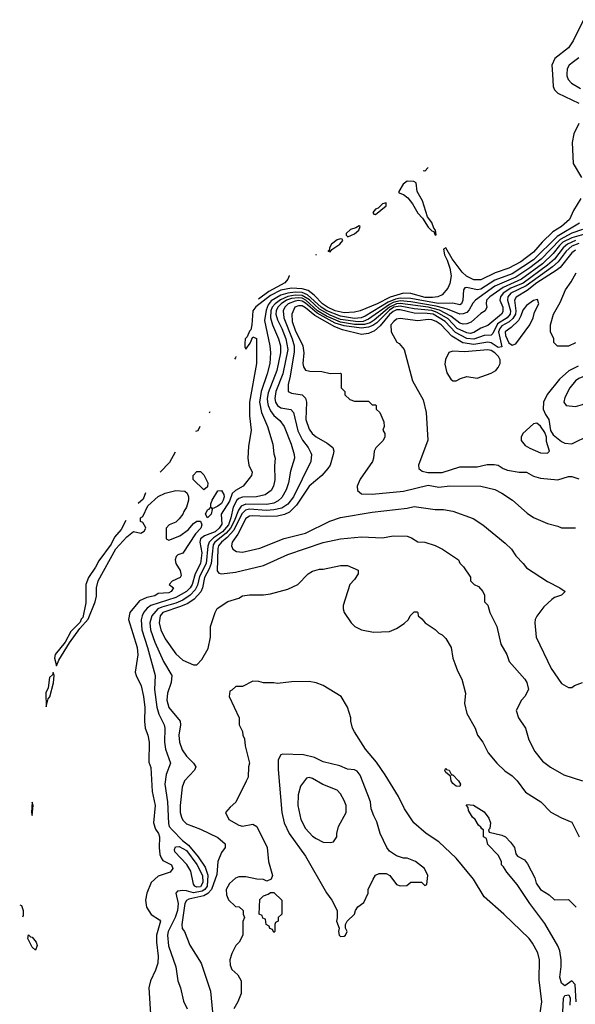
# Model space of a CAD drawing. Header units: inches. Extents: x 2348341 to 2479810, y 460419 to 613669.
# Tile 318 of 656: x 2352019 to 2355189, y 584696 to 590310. Entities that reach past the tile are written whole.
import ezdxf

# ---------------------------------------------------------------- set-up
doc = ezdxf.new("R2010")
doc.units = ezdxf.units.IN
doc.header["$MEASUREMENT"] = 0
doc.layers.add('C3558', color=7, linetype='Continuous')
doc.layers.add('C3559', color=7, linetype='Continuous')

msp = doc.modelspace()

# ---------------------------------------------------------------- linework, layer by layer
at = {"layer": 'C3558', "color": 2}
for points, elevation in [([(2355059, 590000), (2355064, 589930), (2355070.5, 589910.5), (2355090.4, 589890.4), (2355210, 589834)], 78), ([(2355140.9, 590000), (2355140.5, 589990), (2355148.6, 589968.6), (2355167.4, 589947.4), (2355218.2, 589918.2)], 82), ([(2355210, 589719), (2355180.9, 589659.1), (2355172.2, 589610), (2355177.1, 589490), (2355224.9, 589410)], 78), ([(2354350.4, 589467.3), (2354330, 589446.8)], 74), ([(2354330, 589446.8), (2354321.3, 589448.2)], 74), ([(2355220.5, 589290), (2355178.8, 589221.2), (2355155.5, 589170), (2355110.4, 589130), (2355060.4, 589099.6), (2354999.4, 589040.6), (2354950, 588985.1), (2354878.7, 588930), (2354810, 588892.8), (2354732.8, 588867.2), (2354650, 588827.1), (2354610, 588825.7), (2354567.6, 588847.6), (2354543.5, 588870), (2354486.8, 588946.8), (2354450, 589008.7), (2354438, 589002), (2354443, 588970), (2354459, 588939), (2354473.7, 588893.7), (2354480.3, 588850), (2354473.5, 588806.5), (2354461.7, 588778.3), (2354430, 588742), (2354404.7, 588730), (2354374.5, 588725.5), (2354333.2, 588726.8), (2354250, 588748.2), (2354210, 588751.1), (2354133.1, 588726.9), (2354059.3, 588690), (2353961, 588650), (2353930, 588642.6), (2353870, 588638.9), (2353819.6, 588650), (2353775.4, 588670), (2353747.2, 588690), (2353699.8, 588739.8), (2353665, 588765), (2353630, 588776.2), (2353570, 588779), (2353510, 588766.9), (2353450, 588737.4), (2353366.5, 588673.5), (2353349.2, 588650), (2353344.3, 588570), (2353337.8, 588542.2), (2353330, 588533.6), (2353317.8, 588502.2), (2353306.5, 588490), (2353303.9, 588463.9), (2353304.2, 588444.2), (2353310, 588431), (2353334, 588466), (2353350, 588501), (2353370, 588492), (2353370.4, 588350), (2353330.4, 588130), (2353330.4, 588050.4), (2353339.1, 587970), (2353324.5, 587875.5), (2353320.7, 587810), (2353327.3, 587770), (2353344.7, 587730), (2353341, 587710), (2353294.8, 587650), (2353250, 587624.7), (2353232.1, 587607.9), (2353215.7, 587564.3), (2353167.8, 587490), (2353173.4, 587433.4), (2353157.4, 587410), (2353133.7, 587390), (2353072.7, 587367.3), (2353050.5, 587350), (2353047, 587330), (2353057.5, 587270), (2353050.2, 587210), (2353020.2, 587150), (2353004.1, 587090), (2352992, 587070), (2352970, 587048.9), (2352910, 587015), (2352768.2, 586970), (2352746.5, 586953.5), (2352728.3, 586931.7), (2352717.4, 586910), (2352712.7, 586887.3), (2352716.1, 586830), (2352748.9, 586730), (2352792.7, 586570), (2352788.7, 586490), (2352801.1, 586390), (2352812.2, 586350), (2352843, 586290), (2352848, 586270), (2352846, 586190), (2352850.4, 586150.4), (2352879.1, 586070), (2352854.2, 586005.8), (2352846.7, 585950), (2352863.1, 585850), (2352867.3, 585727.3), (2352872.4, 585710), (2352888.2, 585690), (2352948.4, 585630), (2352982.9, 585602.9), (2353036.8, 585536.8), (2353077.3, 585477.3), (2353092.5, 585432.5), (2353088, 585370), (2353075.4, 585350), (2353060.2, 585339.8), (2353010.6, 585330.6), (2352970, 585343.5), (2352950, 585344.2), (2352919.6, 585340.4), (2352910.8, 585330), (2352922.6, 585270), (2352918.9, 585230), (2352907.1, 585190), (2352867, 585110), (2352863.1, 585090), (2352868.7, 585028.7), (2352910.8, 584910), (2352921, 584830), (2352936, 584790), (2352954.4, 584714.4), (2352974, 584670)], 78), ([(2355214, 589150), (2355085.9, 589074.1), (2354950, 588941.1), (2354830, 588861.5), (2354730, 588824.8), (2354650, 588773.5), (2354629.8, 588769.8), (2354570, 588783.7), (2354559.8, 588780.2), (2354550.5, 588769.5), (2354548.2, 588710), (2354539.1, 588690), (2354530, 588683.6), (2354490, 588693.6), (2354407.8, 588692.2), (2354250, 588720.7), (2354190, 588722.5), (2354163.1, 588716.9), (2354121.1, 588698.9), (2353990, 588619.4), (2353967.7, 588610), (2353930, 588606.5), (2353850, 588618.7), (2353770.8, 588650), (2353739.5, 588670), (2353660.4, 588740.4), (2353630, 588753.5), (2353590, 588756.4), (2353548.7, 588751.4), (2353510, 588738.5), (2353453.1, 588706.9), (2353436.7, 588683.3), (2353425.6, 588654.4), (2353415.3, 588595.3), (2353446.7, 588450), (2353450.3, 588410), (2353447, 588350), (2353431.7, 588290), (2353396.1, 588190), (2353387.9, 588130), (2353399.6, 588070), (2353432.7, 587990), (2353464, 587890), (2353470, 587834), (2353477.3, 587810), (2353473.2, 587766.8), (2353474.6, 587685.4), (2353468, 587650), (2353454.7, 587625.3), (2353419.2, 587600.8), (2353370.2, 587589.8), (2353290, 587587.6), (2353270, 587579.8), (2353258.9, 587570), (2353237.6, 587530), (2353224.7, 587470), (2353210, 587429.8), (2353177.1, 587390), (2353125, 587355), (2353099.7, 587330), (2353092.6, 587307.4), (2353082.5, 587210), (2353045.2, 587134.8), (2353034.1, 587085.9), (2353020.7, 587059.3), (2352991.7, 587028.3), (2352950, 587000.7), (2352910, 586982.5), (2352830, 586960.9), (2352807.6, 586950), (2352774, 586910), (2352760.9, 586870), (2352765.2, 586830), (2352790, 586760.7), (2352840.4, 586650), (2352887.7, 586570), (2352883, 586530), (2352861.6, 586470), (2352859.5, 586430), (2352870, 586387.3), (2352934, 586310), (2352937.3, 586290), (2352926.4, 586230), (2352930.6, 586190), (2352946.9, 586146.9), (2352970, 586111), (2353011, 586070), (2353024.7, 586050), (2353016, 586030), (2352958.8, 585970), (2352945.5, 585934.5), (2352935.5, 585830), (2352935.5, 585790), (2352942.8, 585762.8), (2352950, 585746), (2352970, 585724.9), (2353050, 585694.9), (2353150, 585647.3), (2353191, 585610), (2353191, 585590), (2353170, 585562), (2353150.4, 585510), (2353143.4, 585436.6), (2353114, 585350), (2353092.8, 585327.2), (2353070, 585314.6), (2352984.8, 585295.2), (2352970, 585287.3), (2352960.8, 585270), (2352944.9, 585150), (2352947, 585127), (2352958.8, 585110), (2352990, 585032), (2353054.8, 584930), (2353107.3, 584770), (2353133.4, 584510)], 82), ([(2355230, 589114), (2355170, 589093.6), (2355102.8, 589057.2), (2354994.9, 588945.1), (2354930, 588895.2), (2354850, 588841), (2354729.6, 588790.4), (2354619.1, 588710), (2354605.5, 588694.5), (2354584.5, 588655.5), (2354570, 588641.1), (2354550, 588632.1), (2354530, 588630.8), (2354459.7, 588659.7), (2354395.8, 588675.8), (2354250, 588701.8), (2354190, 588706.1), (2354150, 588697.3), (2354130, 588686.9), (2354010, 588601.8), (2353979.3, 588590), (2353950, 588586.6), (2353850, 588601.1), (2353790, 588624.9), (2353730, 588658.6), (2353671.9, 588711.9), (2353630, 588737), (2353590, 588739.3), (2353548.2, 588731.8), (2353507, 588713), (2353476, 588690), (2353460.5, 588670), (2353452.9, 588650), (2353450.2, 588610), (2353461.8, 588570), (2353496.1, 588490), (2353506.5, 588450), (2353507.8, 588410), (2353486, 588310), (2353437.5, 588182.5), (2353431.3, 588150), (2353432.3, 588130), (2353436.1, 588110), (2353450, 588079.3), (2353470, 588052.7), (2353504.2, 588024.2), (2353528.2, 587990), (2353568.2, 587890), (2353586, 587830), (2353588, 587810), (2353563.9, 587736.1), (2353553.7, 587670), (2353540.3, 587630), (2353515.1, 587584.9), (2353494, 587566), (2353470, 587554), (2353430, 587545), (2353310, 587547.3), (2353283, 587537), (2353266.8, 587513.2), (2353243.6, 587450), (2353222.6, 587410), (2353197.7, 587382.3), (2353131.8, 587330), (2353124, 587316), (2353111.4, 587208.6), (2353101, 587179), (2353073.2, 587130), (2353062.3, 587070), (2353053.2, 587046.8), (2353015, 587005), (2352978.5, 586981.5), (2352936.8, 586963.2), (2352835.3, 586930), (2352821.5, 586910), (2352815.3, 586870), (2352824.9, 586830), (2352850, 586778.8), (2352910, 586694.8), (2352950, 586658.8), (2353010, 586631.3), (2353030, 586632), (2353059, 586661), (2353094.6, 586725.4), (2353108.7, 586790), (2353108.7, 586850), (2353134, 586930), (2353146.6, 586953.4), (2353206.8, 586993.2), (2353269.1, 587010.9), (2353290, 587024.7), (2353330, 587031), (2353410, 587031), (2353450, 587036), (2353550, 587062), (2353606, 587090), (2353666, 587150), (2353690, 587164.7), (2353730, 587176), (2353750, 587176), (2353850, 587198), (2353890, 587198), (2353950, 587172), (2353951.3, 587150), (2353930, 587118), (2353902, 587090), (2353864.7, 586970), (2353864.7, 586950), (2353871, 586930), (2353910, 586871.3), (2353931.3, 586850), (2353970, 586830.8), (2354038, 586818), (2354130, 586821), (2354170, 586838), (2354213.6, 586866.4), (2354238, 586890), (2354248, 586910), (2354270, 586934), (2354287.3, 586932.7), (2354291.3, 586930), (2354292, 586910), (2354314.4, 586894.4), (2354332, 586870), (2354390, 586832), (2354410, 586812), (2354430, 586802), (2354450, 586782), (2354482, 586730), (2354491.3, 586670), (2354502, 586638), (2354516.9, 586596.9), (2354542, 586550), (2354562, 586470), (2354558, 586410), (2354570, 586354), (2354618, 586270), (2354632, 586230), (2354662, 586190), (2354692, 586130), (2354742, 586070), (2354787.1, 586027.1), (2354830, 585998), (2354858, 585970), (2354904.9, 585904.9), (2354992, 585850), (2355050, 585792), (2355110, 585758), (2355170, 585734), (2355211.1, 585651.1)], 86), ([(2355290, 589099.8), (2355170, 589067), (2355119.1, 589040.9), (2355098.4, 589021.6), (2355063.7, 588976.3), (2355001.6, 588918.4), (2354882, 588830), (2354777, 588783), (2354700.9, 588730), (2354683.1, 588710), (2354680.4, 588690), (2354684, 588670), (2354676, 588650), (2354650, 588634.5), (2354594.4, 588585.6), (2354570, 588575.6), (2354550, 588574.3), (2354530, 588579.8), (2354480.1, 588620.1), (2354413.6, 588653.6), (2354350.2, 588670.2), (2354190, 588692), (2354170, 588689.9), (2354128.9, 588671.1), (2354042.5, 588597.5), (2354018, 588582), (2353987.2, 588572.8), (2353930, 588571.5), (2353850, 588585.1), (2353770, 588620.3), (2353718.8, 588650), (2353651.6, 588710), (2353630, 588721.3), (2353610, 588724.7), (2353570, 588719.5), (2353541.8, 588710), (2353511.1, 588690), (2353491.1, 588670), (2353482.7, 588650), (2353481.5, 588630), (2353490, 588598), (2353515, 588550), (2353538.4, 588490), (2353548.4, 588430), (2353520.2, 588290), (2353481.3, 588190), (2353474, 588150), (2353478.9, 588130), (2353490.5, 588110), (2353510, 588097), (2353566.7, 588086.7), (2353581.6, 588070), (2353605.9, 587965.9), (2353632.7, 587912.7), (2353665.5, 587870), (2353681.1, 587841.1), (2353684.9, 587830), (2353680.5, 587790), (2353580.9, 587590), (2353550, 587547.1), (2353514.8, 587525.2), (2353470, 587514.8), (2353427.9, 587512.1), (2353330, 587518.4), (2353306.9, 587513.1), (2353287.2, 587492.8), (2353240.6, 587399.4), (2353202.5, 587357.5), (2353170.2, 587330), (2353153.8, 587310), (2353150, 587294), (2353146.4, 587166.4), (2353154.8, 587154.8), (2353170, 587150.8), (2353250, 587159.1), (2353410, 587198), (2353550, 587260.7), (2353750, 587328), (2353850, 587350.5), (2353970, 587360.7), (2354090, 587354.8), (2354150, 587366), (2354230, 587364.7), (2354255.3, 587355.3), (2354290, 587332), (2354331.1, 587331.1), (2354390, 587311.3), (2354430.9, 587290.9), (2354522, 587230), (2354531.1, 587211.1), (2354550.9, 587190.9), (2354591, 587131), (2354592, 587110), (2354612, 587090), (2354637.3, 587077.3), (2354662, 587050), (2354671.6, 587028.4), (2354672, 586990), (2354690.9, 586970.9), (2354702, 586930), (2354742, 586850), (2354764.7, 586750), (2354798, 586690), (2354811.1, 586651.1), (2354902, 586550), (2354912, 586530), (2354922, 586490), (2354902, 586450), (2354882, 586430), (2354852, 586370), (2354864.7, 586330), (2354904.7, 586270), (2354923.5, 586203.5), (2354958, 586138), (2355002.5, 586082.5), (2355047.9, 586047.9), (2355124.5, 586004.5), (2355230.7, 585970.7)], 90), ([(2355190, 589051), (2355143.9, 589030), (2355121, 589010), (2355070, 588944.1), (2355031.3, 588910), (2354892.1, 588807.9), (2354821.1, 588778.9), (2354777.6, 588750), (2354762.8, 588730), (2354759.5, 588710), (2354775.8, 588670), (2354775.9, 588644.1), (2354768.5, 588630), (2354690, 588566.3), (2354650, 588551.2), (2354610, 588526.2), (2354590, 588521.4), (2354570, 588524.4), (2354516, 588550), (2354464, 588604), (2354400.3, 588640.3), (2354370, 588651.4), (2354270, 588661.2), (2354190, 588676.6), (2354154.7, 588670), (2354130, 588654.4), (2354057.8, 588582.2), (2354034.6, 588565.4), (2354010, 588555.8), (2353970, 588551.4), (2353870, 588563.7), (2353820.1, 588580.1), (2353715.7, 588635.7), (2353650, 588692.7), (2353630, 588704.1), (2353610, 588708.1), (2353590, 588705.5), (2353551.6, 588690), (2353531.4, 588670), (2353523.2, 588650), (2353526, 588610), (2353573.8, 588490), (2353585.2, 588450), (2353584.6, 588415.4), (2353563.2, 588276.8), (2353550.4, 588230), (2353550.7, 588190.7), (2353570, 588180.7), (2353630, 588170.6), (2353650, 588151), (2353654.9, 588130), (2353652.4, 588030), (2353670, 587974.8), (2353688, 587950), (2353710, 587930.6), (2353774.4, 587894.4), (2353806, 587870), (2353810.7, 587850), (2353807.3, 587830), (2353791, 587770), (2353778, 587750), (2353742.8, 587710), (2353670, 587649.6), (2353597.7, 587542.3), (2353559, 587501), (2353530, 587487.6), (2353490, 587478.5), (2353430, 587476.4), (2353350, 587481.1), (2353330, 587478.9), (2353310, 587465.1), (2353264.5, 587375.5), (2353230.7, 587330), (2353227.7, 587310), (2353236, 587290), (2353256.8, 587276.8), (2353290, 587274), (2353390, 587296.3), (2353527.7, 587352.3), (2353650, 587383), (2353788.7, 587450), (2353850, 587470.6), (2354030, 587502), (2354230, 587525.5), (2354270, 587534), (2354390, 587517.3), (2354438, 587518), (2354490, 587506.8), (2354606.4, 587466.4), (2354662, 587430), (2354790, 587324.7), (2354824.7, 587290), (2354850, 587252), (2354892, 587210), (2354910, 587184.7), (2355030, 587106), (2355102, 587070), (2355132, 587050), (2355110, 587028.7), (2355070, 587015.3), (2355055.3, 587004.7), (2355010, 586962), (2354970, 586908), (2354961, 586890), (2354958, 586870), (2354966, 586790), (2355050.8, 586610), (2355110, 586524.7), (2355150, 586502), (2355170, 586502), (2355185.6, 586514.4), (2355230, 586531.3)], 94), ([(2355210, 589033.8), (2355170, 589018.4), (2355137.5, 588990), (2355091, 588929), (2355059.9, 588900.1), (2354908.4, 588791.6), (2354821.5, 588750), (2354804.5, 588730), (2354802.3, 588710), (2354820.2, 588650), (2354817.7, 588630), (2354801.3, 588610), (2354744.6, 588575.4), (2354719, 588521), (2354710, 588511.2), (2354670, 588508.8), (2354610, 588487.7), (2354570, 588492.1), (2354505.4, 588525.4), (2354446.6, 588590), (2354377.4, 588630), (2354344.5, 588635.5), (2354270, 588636.3), (2354190, 588656.4), (2354170, 588655.4), (2354150, 588646.2), (2354130, 588628.7), (2354076.3, 588563.7), (2354044.1, 588535.9), (2354010, 588519.7), (2353970, 588515.8), (2353860.7, 588540.7), (2353817.8, 588557.8), (2353703.4, 588623.4), (2353650, 588667.8), (2353630, 588678.5), (2353610, 588679.2), (2353588.5, 588670), (2353571.8, 588630), (2353573.8, 588590), (2353590, 588540.5), (2353634, 588450), (2353640.4, 588410), (2353634.8, 588350), (2353638.8, 588330), (2353650, 588311.3), (2353674.6, 588305.4), (2353743.6, 588303.6), (2353790, 588292), (2353850, 588294), (2353854, 588290), (2353854, 588210), (2353874, 588190), (2353874, 588170), (2353903.6, 588143.6), (2353930, 588134), (2354010, 588134), (2354030, 588114), (2354050, 588114), (2354054, 588110), (2354054, 588090), (2354074, 588070), (2354096.9, 588016.9), (2354098, 587990), (2354092, 587970), (2354102, 587950), (2354102, 587930), (2354091.1, 587908.9), (2354051.1, 587868.9), (2354042, 587850), (2354038, 587810), (2354031.3, 587790), (2353961, 587690), (2353944.7, 587650), (2353946, 587626), (2353970, 587606.8), (2354030, 587604.9), (2354210, 587621.6), (2354350, 587655.5), (2354410, 587644.9), (2354472.8, 587652.8), (2354650.6, 587650.6), (2354730, 587631), (2354770, 587611), (2354830.6, 587570.6), (2354915.3, 587495.3), (2354950.9, 587470.9), (2355030, 587438), (2355090, 587422), (2355110, 587412), (2355190, 587412)], 98), ([(2353712, 588971.6), (2353710, 588968.9), (2353707.3, 588967.9)], 74), ([(2355190, 588995.1), (2355170, 588979.7), (2355102.6, 588897.4), (2355080.5, 588879.5), (2354970.3, 588810), (2354915, 588765), (2354852.3, 588727.7), (2354843.2, 588710), (2354850.2, 588650.2), (2354847.4, 588630), (2354833.6, 588606.4), (2354812.8, 588587.2), (2354770, 588563.8), (2354759, 588550), (2354751.6, 588530), (2354770, 588445.2), (2354750, 588441.1), (2354710, 588467.9), (2354690, 588471.7), (2354610, 588458.7), (2354547.8, 588467.8), (2354485.5, 588505.5), (2354424.2, 588570), (2354395.1, 588590), (2354370, 588599.2), (2354350, 588601.1), (2354290, 588592.6), (2354190, 588606.6), (2354170, 588602.7), (2354154.8, 588590), (2354137.3, 588570), (2354138, 588530), (2354171.6, 588471.6), (2354183.6, 588463.6), (2354212, 588430), (2354261, 588250), (2354322, 588142), (2354338.8, 588070), (2354347.3, 587912.7), (2354294.8, 587770), (2354296, 587750), (2354315.5, 587735.5), (2354347.1, 587727.1), (2354430, 587728.5), (2354530, 587761), (2354630, 587761), (2354686.3, 587773.7), (2354725.6, 587774.4), (2354750, 587770.7), (2354778, 587750), (2354802, 587742), (2354870, 587730.6), (2354910.5, 587730.5), (2354950, 587706.8), (2354990, 587696), (2355090, 587686), (2355150, 587704.7), (2355170, 587704.7), (2355210, 587691)], 102), ([(2353556.8, 588850.6), (2353556.9, 588850), (2353548.9, 588830), (2353531.8, 588810), (2353440.1, 588759.9), (2353380.9, 588715.9)], 74), ([(2355190, 588468), (2355150, 588448.7), (2355088.4, 588448.4), (2355066, 588470), (2355066, 588490), (2355048, 588530), (2355048.7, 588570), (2355065.2, 588630), (2355102.7, 588697.3), (2355133.2, 588770), (2355165.6, 588814.4), (2355193.8, 588866.2)], 102), ([(2353251.5, 588389.2), (2353250, 588382), (2353245.5, 588375.1)], 74), ([(2355204.8, 588335.2), (2355152.9, 588307.1), (2355099.9, 588260.1), (2355028.1, 588171.9), (2355007.3, 588130), (2355005.5, 588090), (2355019, 588059), (2355039.1, 588030), (2355047.9, 587967.9), (2355063.4, 587943.4), (2355110, 587904), (2355130, 587894.8), (2355170, 587891), (2355270, 587941)], 106), ([(2353104, 588073.3), (2353102.8, 588070), (2353100.3, 588067.2)], 74), ([(2353047.2, 587989.5), (2353035.1, 587964.9), (2353021.4, 587962.1)], 74), ([(2352905.6, 587844.9), (2352874.5, 587785.5), (2352819.7, 587730.3)], 74), ([(2352623.8, 587453.5), (2352597.2, 587402.8), (2352560.9, 587359.1), (2352540.8, 587319.2), (2352470, 587224.5), (2352451.4, 587188.6), (2352411.7, 587130), (2352396.9, 587090), (2352395.6, 586984.4), (2352379.5, 586900.5), (2352370, 586892.3), (2352364.7, 586875.3), (2352310, 586822), (2352278.7, 586761.3), (2352222.4, 586690), (2352217.3, 586670), (2352230, 586624.7), (2352242, 586658), (2352304.1, 586755.9), (2352361.5, 586838.5), (2352410, 586892), (2352449.3, 586990), (2352456.5, 587023.5), (2352458, 587070), (2352467.3, 587110), (2352567.7, 587292.3), (2352630, 587361), (2352669.1, 587390.9), (2352710, 587382), (2352730, 587394), (2352738, 587410), (2352736.4, 587416.4), (2352722, 587442), (2352708.4, 587448.4), (2352708.7, 587468.7), (2352722, 587478), (2352750, 587538), (2352810, 587591), (2352850, 587611), (2352910, 587626), (2352962, 587622), (2352974, 587610), (2352982, 587590), (2352982, 587570), (2352971, 587530), (2352954.8, 587505.2), (2352950.8, 587490), (2352930, 587464), (2352910, 587445.2), (2352871.3, 587428.7), (2352854, 587410), (2352854, 587350), (2352870, 587342), (2352933.4, 587366.6), (2352979.8, 587400.2), (2353010, 587438), (2353029.7, 587450.3), (2353050.5, 587450.5), (2353059.3, 587430), (2353053.4, 587410), (2353021.8, 587378.2), (2352950, 587268), (2352921, 587259), (2352911.1, 587248.9), (2352906, 587230), (2352910.8, 587210), (2352934.8, 587170), (2352939.8, 587140.2), (2352934, 587130), (2352890, 587108), (2352872, 587090), (2352896, 587070), (2352884, 587050), (2352870, 587042.4), (2352810, 587037.2), (2352790, 587024.2), (2352745.1, 587014.9), (2352703.1, 586996.9), (2352648, 586930), (2352639.1, 586890), (2352690.3, 586730), (2352692.5, 586687.5), (2352677.3, 586590), (2352682.8, 586570), (2352712.2, 586512.2), (2352726, 586450), (2352732.5, 586387.5), (2352730.7, 586310), (2352736, 586270), (2352750.5, 586230.5), (2352758, 586190), (2352756.9, 586076.9), (2352766.8, 586046.8), (2352774.4, 585910), (2352792.7, 585830), (2352783.1, 585730), (2352794.2, 585694.2), (2352810.5, 585670), (2352817.3, 585650), (2352814, 585590), (2352818.8, 585550), (2352826, 585530), (2352835.9, 585515.9), (2352884.9, 585490), (2352892.2, 585470), (2352877.3, 585450), (2352810, 585426.8), (2352770.2, 585390), (2352744.9, 585330), (2352736.3, 585290), (2352742, 585250), (2352770, 585207.3), (2352817.5, 585177.5), (2352822.8, 585170), (2352800.3, 585090), (2352799.5, 585050), (2352808.5, 584970), (2352806.4, 584930), (2352794.4, 584890), (2352766, 584830), (2352755.5, 584790), (2352770.8, 584550)], 74), ([(2352736.8, 587611.9), (2352723.4, 587576.6), (2352695.6, 587552.2)], 74), ([(2354986.8, 584633.2), (2354999.3, 584710), (2354984.1, 584835.9), (2354986, 584950), (2354976, 584990), (2354944.8, 585044.8), (2354925.2, 585070), (2354782, 585210), (2354669.3, 585309.3), (2354609.3, 585409.3), (2354510, 585528.7), (2354410, 585622), (2354338, 585670), (2354268.7, 585730), (2354214, 585810), (2354180.2, 585880.2), (2354104.8, 586004.8), (2354055.6, 586075.6), (2353993.2, 586150), (2353929.2, 586250), (2353919, 586270), (2353909, 586310), (2353908.7, 586330), (2353889, 586390), (2353854, 586450), (2353750, 586513.2), (2353710, 586529.2), (2353670, 586537.2), (2353570, 586534), (2353490, 586524), (2353470, 586528.7), (2353410, 586528.7), (2353383.6, 586536.4), (2353350, 586538), (2353290, 586508), (2353252.7, 586507.3), (2353230, 586486), (2353218, 586482), (2353214, 586450), (2353272, 586330), (2353272, 586290), (2353291.1, 586251.1), (2353292, 586230), (2353302, 586210), (2353304.7, 586170), (2353331, 586070), (2353324.7, 586050), (2353322, 585990), (2353311.6, 585968.4), (2353251.6, 585848.4), (2353219.6, 585820.4), (2353194, 585790), (2353212, 585750), (2353270, 585718), (2353290, 585712), (2353350, 585722), (2353371.3, 585710), (2353431, 585590), (2353438, 585510), (2353462, 585430), (2353454, 585410), (2353430, 585398), (2353410, 585408), (2353371.6, 585408.4), (2353310, 585422), (2353270, 585422), (2353250, 585415.3), (2353216, 585384), (2353198, 585350), (2353199.6, 585319.6), (2353211.1, 585291.1), (2353250, 585254), (2353271.6, 585251.6), (2353294, 585230), (2353294, 585210), (2353302, 585190), (2353292.7, 585167.3), (2353292, 585090), (2353272, 585050), (2353252, 585030), (2353230, 584986), (2353218, 584950), (2353219.6, 584919.6), (2353230, 584894), (2353263.6, 584863.6), (2353282, 584830), (2353283.6, 584756.4), (2353264.7, 584710), (2353241, 584670)], 86), ([(2355195.1, 584710), (2355189, 584809), (2355170, 584828.7), (2355130, 584800.9), (2355110, 584816), (2355100.5, 584850), (2355109.1, 584910.9), (2355109.2, 584950), (2355100.2, 585000.2), (2355089.5, 585029.5), (2355015.5, 585155.5), (2354929, 585270), (2354858, 585378), (2354798, 585450), (2354780.4, 585480.4), (2354768.7, 585490), (2354768, 585510), (2354750, 585546), (2354690, 585606), (2354682, 585642), (2354666, 585650), (2354666, 585690), (2354655.3, 585695.3), (2354650, 585706), (2354636.4, 585716.4), (2354618, 585750), (2354602, 585762), (2354580.4, 585800.4), (2354578, 585818), (2354568, 585830), (2354570, 585834), (2354608.9, 585831.1), (2354670, 585794), (2354696.1, 585756.1), (2354706, 585730), (2354702, 585698), (2354694, 585690), (2354698, 585678), (2354770, 585660.7), (2354790.4, 585650.4), (2354820.3, 585620.3), (2354842, 585590), (2354850, 585554), (2354859.6, 585539.6), (2354898.8, 585518.8), (2354917.3, 585497.3), (2354957.6, 585417.6), (2354966, 585386), (2354990, 585351), (2355040.7, 585320.7), (2355070, 585292), (2355150, 585294), (2355194, 585250)], 82), ([(2352019, 585262.5), (2352030, 585259.5), (2352039.7, 585230), (2352038.6, 585201.4), (2352035.4, 585192.9)], 70), ([(2355118.9, 584650), (2355122, 584730), (2355130, 584746), (2355152, 584750), (2355161, 584730), (2355158.8, 584690)], 82)]:
    msp.add_lwpolyline(points, dxfattribs=dict(at, elevation=elevation))
for points, elevation in [([(2354230, 589388.6), (2354207.4, 589372.6), (2354181.6, 589330), (2354182, 589322), (2354210, 589313), (2354233.8, 589293.8), (2354259.9, 589259.9), (2354290, 589206.8), (2354317.5, 589177.5), (2354350, 589126.8), (2354370, 589106), (2354382, 589102), (2354390, 589082), (2354396.4, 589083.6), (2354392.3, 589110), (2354382, 589122), (2354370, 589154), (2354345.6, 589185.6), (2354316.9, 589276.9), (2354287.8, 589330), (2354280.4, 589380.4), (2354267.3, 589387.3)], 78), ([(2354110, 589266), (2354090, 589259.7), (2354064.4, 589235.6), (2354048.5, 589230), (2354034.8, 589210), (2354040.5, 589200.5), (2354050, 589199.1), (2354111.1, 589248.9)], 78), ([(2353955.5, 589135.5), (2353936.4, 589123.6), (2353906.3, 589113.7), (2353881.6, 589090), (2353881.1, 589081.1), (2353891, 589071), (2353930, 589088.2), (2353955.1, 589110), (2353962, 589130)], 78), ([(2353850, 589060.9), (2353830, 589054.3), (2353798.7, 589030), (2353786.3, 589010), (2353785.5, 588994.5), (2353778, 588990), (2353790, 588986.4), (2353800.5, 588999.5), (2353845.1, 589030), (2353862.7, 589050), (2353858.9, 589058.9)], 78), ([(2354974, 588714), (2354950, 588708.7), (2354910, 588681.2), (2354890, 588654), (2354879.3, 588620.7), (2354864.6, 588595.4), (2354824.3, 588555.7), (2354788.9, 588530), (2354790.5, 588510), (2354810, 588467.7), (2354830, 588454.8), (2354850, 588461), (2354929.4, 588570), (2354949.4, 588610), (2354957.2, 588642.8), (2354982, 588690)], 106), ([(2355610, 588446), (2355550, 588425.2), (2355470.4, 588369.6), (2355353.4, 588306.6), (2355242, 588278), (2355210, 588264.5), (2355190.7, 588250), (2355158, 588210), (2355130, 588155.3), (2355124, 588130), (2355138, 588110), (2355190, 588103.8), (2355230, 588115.5), (2355310, 588159.1), (2355370, 588180.5), (2355510, 588270.5), (2355552.3, 588310), (2355605.2, 588370), (2355622, 588410), (2355618, 588438)], 110), ([(2354690, 588428), (2354556.2, 588416.2), (2354490, 588419), (2354467.1, 588412.9), (2354447.9, 588372.1), (2354445.2, 588345.2), (2354455.9, 588295.9), (2354479.8, 588259.8), (2354490, 588251.3), (2354510, 588251), (2354535.1, 588264.9), (2354570, 588276.3), (2354630, 588266), (2354710, 588294.4), (2354735.1, 588310), (2354750, 588327.3), (2354760.5, 588350), (2354761.3, 588370), (2354751.1, 588390), (2354730, 588409.6), (2354710, 588423.5)], 106), ([(2354970, 588009.2), (2354950, 588005.2), (2354890.8, 587950), (2354880.7, 587930), (2354880.7, 587910), (2354902.8, 587882.8), (2354930, 587866), (2354990, 587841), (2355030, 587839.1), (2355042.7, 587850), (2355025.1, 587905.1), (2355024.5, 587930), (2355015.9, 587955.9), (2354991.7, 587991.7)], 106), ([(2353070, 587628.7), (2353008.4, 587688.4), (2353008.4, 587711.6), (2353030, 587734), (2353050, 587734), (2353070, 587714), (2353092, 587670), (2353090, 587646)], 74), ([(2353123.1, 587523.1), (2353112.7, 587527.3), (2353116.9, 587516.9), (2353112.4, 587490), (2353090, 587469.5), (2353079.3, 587490), (2353090, 587516), (2353100.4, 587519.6), (2353109.3, 587530.7), (2353109.3, 587549.3), (2353117, 587570), (2353150, 587622.8), (2353170, 587625.5), (2353183.1, 587603.1), (2353185.7, 587590), (2353180.9, 587570), (2353170, 587551.8), (2353150, 587535.6)], 74), ([(2352210, 586588), (2352205.8, 586574.2), (2352190, 586559), (2352180.7, 586499.3), (2352168.5, 586471.5), (2352170, 586392), (2352182, 586438), (2352191.2, 586448.8), (2352211.5, 586528.5), (2352215.1, 586570)], 74), ([(2353518, 586122), (2353510, 586118), (2353494.8, 586090), (2353493.7, 586033.7), (2353515.5, 585790), (2353527.7, 585730), (2353556.3, 585670), (2353650, 585541), (2353770.6, 585330.6), (2353801, 585290), (2353831, 585230), (2353831.3, 585188.7), (2353826.8, 585170), (2353842, 585130), (2353838, 585110), (2353842, 585090), (2353850, 585082), (2353870, 585084.7), (2353878, 585090), (2353888, 585110), (2353878, 585130), (2353878, 585150), (2353888, 585170), (2353928.7, 585210), (2353935.3, 585230), (2353949.3, 585250.7), (2353983.1, 585276.9), (2354008, 585330), (2354008, 585350), (2354035.3, 585410), (2354050, 585431.3), (2354070, 585441), (2354110, 585441), (2354131.3, 585430), (2354170, 585378), (2354190, 585372), (2354227.3, 585372.7), (2354250, 585392), (2354312, 585392), (2354330, 585374), (2354342, 585378), (2354348, 585430), (2354328, 585470), (2354278, 585510), (2354230, 585528), (2354210, 585528), (2354170, 585542), (2354130, 585569), (2354114, 585590), (2354076, 585670), (2354057, 585737), (2354039, 585770), (2354025.2, 585810), (2354021.2, 585850), (2354006, 585890), (2353961.5, 586001.5), (2353944.1, 586024.1), (2353930, 586033.2), (2353890, 586037.2), (2353845.4, 586054.6), (2353750, 586079), (2353702, 586102), (2353638, 586118)], 90), ([(2354483.6, 586003.6), (2354490, 586004.7), (2354522.8, 585970), (2354533.4, 585950), (2354530, 585938), (2354510, 585939), (2354490, 585955.3), (2354481.2, 585970), (2354476.4, 585996.4), (2354450, 586018), (2354445.2, 586030), (2354450, 586042), (2354455.3, 586035.3), (2354470, 586030.8)], 82), ([(2353670, 585989.2), (2353654.8, 585985.2), (2353621.1, 585938.9), (2353608, 585890), (2353606, 585830), (2353623, 585750), (2353650, 585698.8), (2353690, 585654.8), (2353710, 585641), (2353750, 585621), (2353790, 585618), (2353810, 585622), (2353828.7, 585650), (2353828.7, 585670), (2353839, 585710), (2353881.2, 585790), (2353881.2, 585830), (2353870, 585858), (2353850, 585895.3), (2353830, 585917.2), (2353749.6, 585949.6), (2353690, 585982.7)], 94), ([(2352090, 585848), (2352086.4, 585790), (2352090, 585772), (2352095.1, 585830)], 74), ([(2353030, 585363.1), (2353017.6, 585370), (2353010, 585380.9), (2352995.5, 585455.5), (2352971.9, 585491.9), (2352904.7, 585564.7), (2352902, 585578), (2352907.2, 585592.7), (2352930, 585595.8), (2352970, 585573.2), (2353030, 585493.1), (2353062.2, 585430), (2353063.6, 585390), (2353050, 585365.8)], 74), ([(2353470, 585106), (2353462, 585122), (2353447.3, 585127.3), (2353442, 585142), (2353426, 585150), (2353422, 585182), (2353407.3, 585187.3), (2353402, 585202), (2353386, 585210), (2353390, 585294), (2353410, 585314), (2353436.4, 585323.6), (2353450, 585334), (2353470, 585334), (2353514, 585290), (2353514, 585210), (2353494, 585190), (2353494, 585170), (2353478, 585162), (2353474, 585150), (2353474, 585110)], 86), ([(2352110, 585005.2), (2352090, 585020.7), (2352064.7, 585070), (2352070, 585091), (2352080.3, 585080.3), (2352090, 585077.6), (2352113.8, 585050), (2352119.6, 585030)], 70)]:
    msp.add_lwpolyline(points, close=True, dxfattribs=dict(at, elevation=elevation))
at = {"layer": 'C3559', "color": 2}
for points, elevation in [([(2355236.3, 590310), (2355178, 590190), (2355150.6, 590150), (2355072.2, 590087.8), (2355055.5, 590050), (2355059, 590000)], 78), ([(2355210, 590092.3), (2355178.8, 590070), (2355154.8, 590050), (2355142, 590030), (2355140.9, 590000)], 82)]:
    msp.add_lwpolyline(points, dxfattribs=dict(at, elevation=elevation))

doc.saveas('drawing.dxf')
